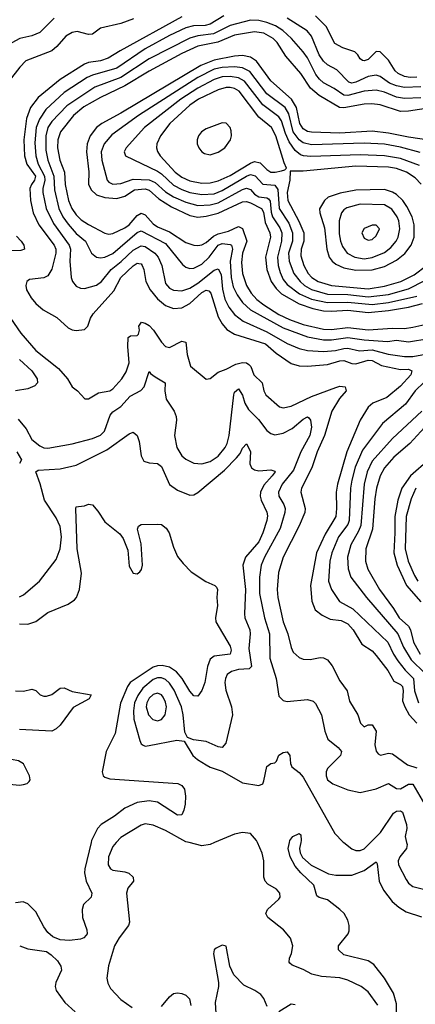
# Model space of a CAD drawing. Header units: inches. Extents: x 1682530 to 1839546, y 640742 to 791647.
# Tile 331 of 656: x 1713911 to 1715863, y 729202 to 734063. Entities that reach past the tile are written whole.
import ezdxf

# ---------------------------------------------------------------- set-up
doc = ezdxf.new("R2010")
doc.units = ezdxf.units.IN
doc.header["$MEASUREMENT"] = 0
doc.layers.add('B7712', color=7, linetype='Continuous')
doc.layers.add('B7713', color=7, linetype='Continuous')

msp = doc.modelspace()

# ---------------------------------------------------------------- linework, layer by layer
at = {"layer": 'B7712', "color": 5}
for points, elevation in [([(1714263.3, 730000), (1714231.7, 729870), (1714230.7, 729850), (1714238.2, 729810), (1714266.5, 729750), (1714262.6, 729730), (1714225.7, 729694.3), (1714218.4, 729670), (1714220.9, 729630), (1714241.2, 729570), (1714243.2, 729550), (1714237.9, 729542.1), (1714226.4, 729530), (1714210, 729523.2), (1714156.6, 729516.6), (1714110, 729520.4), (1714074.4, 729534.4), (1714050, 729556.4), (1714030, 729583.5), (1713990, 729657.3), (1713950, 729697.3), (1713927.2, 729707.2), (1713890, 729702.4)], 620), ([(1714386.7, 730000), (1714370, 729981.5), (1714348.3, 729930), (1714347.1, 729890), (1714358, 729870), (1714370, 729863.2), (1714430, 729856.4), (1714449, 729849), (1714471.1, 729830), (1714472.4, 729810), (1714444.9, 729775.1), (1714437, 729750), (1714452.4, 729607.6), (1714446.9, 729590), (1714400.7, 729530), (1714379.2, 729490), (1714348.7, 729391.3), (1714340.7, 729330), (1714345.7, 729305.7), (1714359.1, 729279.1), (1714410, 729224.7), (1714465.7, 729185.7)], 640), ([(1714871.9, 730000), (1714850, 729990.7), (1714810, 729984.2), (1714746.4, 730000)], 640), ([(1715677.3, 729197.3), (1715630, 729262.8), (1715595.4, 729290), (1715530, 729319.9), (1715490, 729332.5), (1715399.4, 729339.4), (1715352.3, 729350), (1715310, 729373.8), (1715254.9, 729394.9), (1715244.2, 729404.2), (1715240.5, 729410), (1715242.7, 729430), (1715252.5, 729452.5), (1715259.2, 729490), (1715247.6, 729527.6), (1715212.8, 729570), (1715135.1, 729630), (1715126, 729650), (1715133.3, 729670), (1715190, 729720.7), (1715195.6, 729730), (1715195.1, 729750), (1715178.4, 729770), (1715134.9, 729794.9), (1715122.7, 729810), (1715115.8, 729830), (1715115.5, 729910), (1715107.2, 729947.2), (1715083.4, 730000)], 640), ([(1715769.3, 729150), (1715770, 729203.7), (1715755.8, 729255.8), (1715710, 729329.8), (1715658.1, 729398.1), (1715630, 729416.8), (1715510, 729446.1), (1715483.4, 729470), (1715484.1, 729490), (1715531.6, 729550), (1715536.4, 729563.5), (1715537, 729590), (1715530, 729617.6), (1715512.5, 729650), (1715490.9, 729670), (1715430, 729716.6), (1715388.5, 729728.5), (1715376.6, 729736.6), (1715362.1, 729790), (1715297.9, 729850), (1715270, 729883.2), (1715245.3, 729930), (1715235.2, 729970), (1715241.8, 730000)], 620), ([(1715297.5, 730000), (1715290.8, 729970), (1715293.9, 729950), (1715306.3, 729926.3), (1715349, 729889), (1715433.7, 729846.3), (1715470, 729838.6), (1715550, 729839.1), (1715610, 729862.2), (1715670, 729905.7), (1715675.1, 729895.1), (1715684.6, 729810), (1715705.8, 729765.8), (1715748.5, 729708.5), (1715780.7, 729680.7), (1715818.5, 729658.5), (1715892.7, 729632.7)], 620), ([(1715509.9, 730000), (1715550, 729968.6), (1715570, 729960.2), (1715590, 729960.5), (1715610, 729969.5), (1715640.9, 730000)], 640), ([(1715819.9, 730000), (1715822.5, 729990), (1715819.6, 729970), (1715786.6, 729930), (1715779, 729910), (1715780.2, 729890), (1715817.1, 729817.1), (1715830, 729798.9), (1715850, 729782.4), (1715950, 729758.2)], 640), ([(1713910.6, 729490.6), (1713950, 729476.1), (1714042.2, 729462.2), (1714066.5, 729446.5), (1714096.8, 729416.8), (1714114, 729390), (1714116.1, 729370), (1714088.4, 729310), (1714085.4, 729290), (1714090.2, 729270), (1714132.6, 729210), (1714183.8, 729163.8)], 620), ([(1715131.6, 729190), (1715116, 729230), (1715100.5, 729250), (1715071.6, 729270), (1715016.2, 729296.2), (1714967.6, 729347.6), (1714948, 729390), (1714929.2, 729489.2), (1714910, 729494), (1714880.9, 729479.1), (1714870.8, 729470), (1714867.7, 729450), (1714892, 729310), (1714892, 729290), (1714875.6, 729210), (1714879.5, 729130)], 660), ([(1714610, 729190.2), (1714650, 729239.2), (1714670, 729255.2), (1714690, 729258.7), (1714710, 729255.5), (1714730, 729247), (1714748.5, 729228.5), (1714755.4, 729195.4)], 640), ([(1715270, 729199.6), (1715250, 729202), (1715190, 729163.6)], 660)]:
    msp.add_lwpolyline(points, dxfattribs=dict(at, elevation=elevation))
at = {"layer": 'B7713', "color": 5}
for points, elevation in [([(1714918.6, 734081.4), (1714850, 734040.8), (1714825.5, 734034.5), (1714767.6, 734032.4), (1714730, 734022.3), (1714650, 733985.1), (1714530, 733919.4), (1714390, 733823.8), (1714270, 733789), (1714243.1, 733776.9), (1714130, 733704), (1714040.3, 733619.7), (1714008.3, 733571.7), (1713992.4, 733530), (1713985.3, 733454.7), (1713989.5, 733390), (1714001.7, 733350), (1714033.2, 733290), (1714034.3, 733270), (1714024.3, 733230), (1714024.3, 733210), (1714041.1, 733130), (1714077.2, 733057.2), (1714154.5, 732950), (1714161.2, 732930), (1714157.4, 732870), (1714164.4, 732790), (1714170.8, 732770.8), (1714190, 732747.9), (1714210, 732738.2), (1714230, 732735.2), (1714290, 732752.1), (1714313.6, 732770), (1714361.7, 732830), (1714411.7, 732868.3), (1714470, 732924.3), (1714510, 732946.3), (1714530, 732943.8), (1714577, 732910), (1714594.6, 732890), (1714612.8, 732850), (1714630, 732760.8), (1714650, 732737.4), (1714670, 732727.1), (1714710, 732723.6), (1714750, 732737), (1714790, 732762.5), (1714870, 732826), (1714890, 732833.4), (1714905.6, 732805.6), (1714911.9, 732731.9), (1714923.5, 732683.5), (1714943.4, 732643.4), (1714970, 732606.9), (1715014, 732574), (1715130, 732521.7), (1715230, 732464.5), (1715290, 732438.7), (1715330, 732429.7), (1715410, 732424.7), (1715469, 732429), (1715510, 732440.2), (1715530, 732440.5), (1715588.1, 732428.1), (1715650, 732432.2), (1715728.8, 732411.2), (1715810, 732399.2), (1715850, 732399.9), (1715950, 732417.4)], 740), ([(1715870, 733779.5), (1715837.9, 733777.9), (1715810, 733782.9), (1715778, 733798), (1715763.6, 733810), (1715730, 733863.4), (1715690, 733903.5), (1715670, 733905.3), (1715630, 733867), (1715610, 733859.9), (1715602.2, 733862.2), (1715590, 733869.8), (1715578.7, 733890), (1715564.3, 733904.3), (1715504.5, 733924.5), (1715465.4, 733945.4), (1715423.1, 734030), (1715370, 734082.4)], 720), ([(1714472.1, 734067.9), (1714410, 734044), (1714310, 734020.7), (1714270, 733992), (1714250, 733989.6), (1714195, 734005), (1714170, 734000.2), (1714138.2, 733981.8), (1714094, 733930), (1714070, 733909.9), (1713940.5, 733859.5), (1713910.7, 733829.3), (1713859.4, 733760.6)], 680), ([(1714081.4, 734070), (1714010, 734000.5), (1713970, 733984.1), (1713910.7, 733969.3), (1713872.1, 733947.9)], 660), ([(1714710, 734076.3), (1714406.4, 733910), (1714346.9, 733873.1), (1714310, 733860.4), (1714250, 733852.2), (1714230, 733843.8), (1714110, 733767.2), (1714001, 733679), (1713964.2, 733630), (1713944.6, 733575.4), (1713930.9, 733470), (1713934.3, 733390), (1713945.4, 733350), (1713988.8, 733290), (1713983.9, 733270), (1713968.7, 733250), (1713960.7, 733230), (1713963.8, 733170), (1713976.3, 733110), (1714004.3, 733050), (1714081.1, 732950), (1714089.7, 732930), (1714089.7, 732910), (1714068.7, 732831.3), (1714050, 732799.1), (1714030, 732788.7), (1713959.6, 732780.4), (1713945.4, 732770), (1713940.1, 732750), (1713943.8, 732730), (1713966.8, 732690), (1713990, 732661), (1714025.9, 732630), (1714093.2, 732593.2), (1714150, 732540.8), (1714170, 732531.6), (1714190, 732528.8), (1714230, 732532.7), (1714247.2, 732550), (1714259.8, 732590), (1714273.4, 732610), (1714375.5, 732724.5), (1714409.8, 732790.2), (1714470, 732847), (1714490, 732860.4), (1714499.3, 732859.3), (1714510, 732857.4), (1714515.4, 732850), (1714523.1, 732830), (1714533.8, 732770), (1714555.1, 732730), (1714590, 732685.4), (1714630, 732652.2), (1714670, 732637.4), (1714710, 732640.3), (1714750, 732662.4), (1714810, 732716.7), (1714830, 732726.9), (1714843.6, 732723.6), (1714853, 732713), (1714890, 732596.6), (1714910, 732561.9), (1714933.4, 732533.4), (1714971, 732511), (1715123.1, 732463.1), (1715175.9, 732415.9), (1715250, 732364.8), (1715290, 732353.6), (1715330, 732351.7), (1715430, 732360.6), (1715490, 732378.9), (1715510, 732380.5), (1715550, 732365.1), (1715570, 732364.1), (1715630, 732381.3), (1715650, 732379.6), (1715695.9, 732355.9), (1715790, 732335.8), (1715830, 732336.8), (1715845.2, 732330), (1715840.1, 732310), (1715790, 732252.8), (1715721.9, 732198.1), (1715653.6, 732170), (1715630, 732150.5), (1715590, 732085.6), (1715525.1, 731930), (1715478.1, 731770), (1715473, 731730), (1715474.6, 731650), (1715470.1, 731609.9), (1715417.3, 731522.7), (1715375.7, 731430), (1715345.2, 731270), (1715351.6, 731191.6), (1715369.1, 731149.1), (1715402.7, 731122.7), (1715442.6, 731102.6), (1715496.3, 731096.3), (1715530, 731079.6), (1715556.5, 731050), (1715599.1, 730979.1), (1715650, 730946), (1715670, 730924), (1715727, 730850), (1715757.4, 730797.4), (1715790, 730780.1), (1715800.1, 730770), (1715803.5, 730750), (1715800.2, 730700.2), (1715810.9, 730670), (1715832.9, 730630), (1715870.6, 730590)], 720), ([(1715890, 733677.2), (1715810, 733673.2), (1715770, 733681), (1715710, 733705.2), (1715670, 733714.8), (1715610, 733709.3), (1715530, 733688), (1715510, 733689.6), (1715462.9, 733722.9), (1715410, 733752), (1715389.5, 733769.5), (1715372.3, 733792.3), (1715330, 733874.9), (1715310, 733904.2), (1715252.5, 733970), (1715209.3, 734009.3), (1715172.7, 734032.7), (1715130, 734049.7), (1715090, 734058.6), (1715050, 734059.9), (1714950, 734034.4), (1714867.6, 733992.4), (1714790, 733982.9), (1714750, 733971.1), (1714550, 733870.2), (1714410, 733778.3), (1714281, 733730), (1714143.1, 733636.9), (1714070, 733559.7), (1714050, 733530.5), (1714038.9, 733490), (1714039.2, 733419.2), (1714050.1, 733370), (1714079.4, 733290), (1714082.7, 733222.7), (1714104.5, 733130), (1714124.1, 733090), (1714150, 733053.4), (1714190, 733007), (1714235.7, 732970), (1714264.4, 732910), (1714288.9, 732890), (1714310, 732886.7), (1714330, 732890.1), (1714370, 732909), (1714490, 733012.7), (1714510, 733020.5), (1714630, 732957.2), (1714714.5, 732854.5), (1714730, 732840.6), (1714750, 732834), (1714770, 732835.9), (1714810, 732856), (1714845.2, 732890), (1714890, 732950.4), (1714910, 732958.6), (1714950, 732953.1), (1714955.3, 732950), (1714960.8, 732930), (1714949.3, 732870.7), (1714954.4, 732790), (1714964.6, 732744.6), (1714984.3, 732704.3), (1715010, 732666.7), (1715050, 732630), (1715210, 732541.8), (1715330, 732496.6), (1715410, 732482.9), (1715450, 732482.8), (1715530, 732493.2), (1715610, 732481.9), (1715725.2, 732474.8), (1715770, 732480.6), (1715830, 732472.3), (1715930, 732489.7)], 760), ([(1715890, 733731.7), (1715810, 733728.4), (1715770, 733736.8), (1715735.9, 733750), (1715690, 733781.7), (1715670, 733789.9), (1715630, 733781.8), (1715570, 733754.1), (1715550, 733749.3), (1715534, 733754), (1715475.6, 733815.6), (1715430, 733839.6), (1715410, 733858.8), (1715388.2, 733890), (1715350, 733981.2), (1715328.6, 734008.6), (1715231.2, 734071.2)], 740), ([(1715970, 733633.3), (1715830, 733610.9), (1715790, 733610.3), (1715690, 733642.6), (1715648.3, 733648.3), (1715610, 733646.6), (1715510, 733627.4), (1715489.4, 733629.4), (1715388.8, 733688.8), (1715344.9, 733724.9), (1715298, 733798), (1715223.2, 733883.2), (1715180.7, 733950), (1715162.2, 733970), (1715115.8, 733995.8), (1715070, 734002.9), (1714970, 733985.8), (1714888.3, 733951.7), (1714790, 733932.5), (1714710, 733895.3), (1714550, 733809), (1714430, 733736.1), (1714310, 733678.4), (1714227.4, 733632.6), (1714176.9, 733590), (1714112.5, 733510), (1714099.2, 733470), (1714097.7, 733430), (1714109.2, 733370), (1714131.6, 733310), (1714134.4, 733250), (1714151.5, 733170), (1714168.1, 733130), (1714190, 733099.1), (1714214.7, 733074.7), (1714250, 733051.3), (1714330, 733008.7), (1714350, 733003.3), (1714370, 733006.5), (1714430, 733035.8), (1714450, 733050.5), (1714490, 733096.6), (1714510, 733107.5), (1714530, 733098.8), (1714570, 733055.6), (1714590, 733040.4), (1714650, 733015.5), (1714730, 732962.1), (1714770, 732949.6), (1714790, 732948.6), (1714810, 732951.9), (1714830, 732962.4), (1714866.5, 732993.5), (1714890, 733005.8), (1714940.7, 733019.3), (1714990, 733042.7), (1715010, 733032.2), (1715031.2, 732970), (1715010.6, 732910), (1715004.7, 732864.7), (1715009.4, 732810), (1715029.7, 732750), (1715052.2, 732712.2), (1715081.1, 732681.1), (1715114.7, 732654.7), (1715190, 732608.2), (1715242, 732582), (1715310, 732558.2), (1715410, 732535), (1715450, 732533.9), (1715530, 732542.9), (1715630, 732531.2), (1715750, 732539.4), (1715810, 732538.1), (1715850, 732545.5), (1715968.6, 732571.4)], 780), ([(1715928.9, 733468.9), (1715830, 733482.4), (1715730, 733503), (1715650, 733512.2), (1715490, 733503.3), (1715350, 733507.4), (1715330, 733511.6), (1715310, 733524.3), (1715293.6, 733550), (1715277.1, 733630), (1715251.8, 733670), (1715150, 733760.3), (1715078.7, 733858.7), (1715050, 733877.3), (1715010, 733885.8), (1714970, 733882.4), (1714870, 733862.6), (1714804, 733836), (1714410, 733601.3), (1714315.9, 733550), (1714290, 733529.9), (1714258.8, 733490), (1714244.1, 733450), (1714240.3, 733410), (1714251.6, 733311.6), (1714250.4, 733250.4), (1714262.8, 733222.8), (1714290, 733198.9), (1714330, 733184.6), (1714390, 733180.1), (1714430, 733191.5), (1714477.2, 733222.8), (1714530, 733227.1), (1714550, 733221.9), (1714597.7, 733177.7), (1714659.5, 733139.5), (1714750, 733095.9), (1714790, 733087.8), (1714830, 733092.2), (1714890, 733107.9), (1715010, 733164), (1715030, 733165.7), (1715050, 733158.3), (1715103.3, 733130), (1715112.9, 733112.9), (1715121.4, 733061.4), (1715144.8, 733010), (1715148.6, 732990), (1715122.8, 732890), (1715130.1, 732830), (1715151.3, 732770), (1715175.4, 732735.4), (1715202.6, 732710), (1715290, 732660.2), (1715357.8, 732637.8), (1715410, 732626.2), (1715450, 732623.1), (1715530, 732628.8), (1715630, 732616.8), (1715730, 732627.6), (1715830, 732644.2), (1715899.1, 732660.9)], 820), ([(1715887.5, 733407.5), (1715790, 733433.3), (1715710, 733448), (1715610, 733453.6), (1715350, 733444.6), (1715310, 733454.4), (1715289.8, 733469.8), (1715260.7, 733510), (1715238.9, 733598.9), (1715220.1, 733630), (1715130, 733697.1), (1715046.5, 733806.5), (1715010, 733825.9), (1714970.5, 733830.5), (1714910, 733826.9), (1714870, 733818.1), (1714790, 733777.2), (1714497.1, 733590), (1714365.9, 733494.1), (1714327.9, 733450), (1714313.2, 733410), (1714315.4, 733370), (1714342, 733270), (1714350, 733260.5), (1714370, 733250.1), (1714410, 733253.6), (1714470, 733275.1), (1714550, 733272.7), (1714578.7, 733258.7), (1714630, 733213), (1714670, 733189), (1714730, 733162.3), (1714790, 733145.4), (1714850, 733148.2), (1714890, 733159), (1715010, 733224.8), (1715030, 733231.4), (1715050, 733225.2), (1715070, 733202.2), (1715090, 733187.7), (1715130, 733183.9), (1715138.5, 733178.5), (1715147, 733167), (1715152.1, 733112.1), (1715158.9, 733090), (1715195.1, 733035.1), (1715203.7, 733010), (1715202.3, 732970), (1715182.3, 732890), (1715185.9, 732850), (1715195.2, 732815.2), (1715210, 732780.7), (1715230, 732754.7), (1715291, 732710), (1715350, 732683.5), (1715430, 732665.9), (1715530, 732668.3), (1715650, 732656.5), (1715730, 732666.5), (1715870, 732698.2)], 840), ([(1715883.5, 733343.5), (1715790, 733376.9), (1715710, 733391.1), (1715590, 733395.6), (1715347.8, 733387.8), (1715310.8, 733390.8), (1715296.2, 733396.2), (1715270, 733417), (1715240.6, 733460.6), (1715221.8, 733501.8), (1715202.9, 733562.9), (1715190, 733583.4), (1715110, 733642.6), (1715019.2, 733759.2), (1714990, 733775.9), (1714950, 733782.5), (1714910, 733780.6), (1714870, 733767.4), (1714790, 733725.4), (1714705.2, 733670), (1714526.8, 733530), (1714436.5, 733430), (1714426.2, 733410), (1714432, 733390), (1714590, 733314.4), (1714610, 733301.4), (1714670, 733245.9), (1714710, 733223.8), (1714750.3, 733209.7), (1714810, 733200.1), (1714870, 733203), (1714910, 733219.9), (1715030, 733290.8), (1715050, 733297.9), (1715072.7, 733292.7), (1715110, 733251.3), (1715170, 733245.8), (1715184.3, 733224.3), (1715190.6, 733130), (1715238.9, 733058.9), (1715257.6, 733010), (1715256.5, 732970), (1715237.8, 732910), (1715240.4, 732870), (1715262.8, 732810), (1715293.9, 732770), (1715316.6, 732750), (1715350, 732730.3), (1715430, 732708.3), (1715530, 732706.8), (1715630, 732693.9), (1715730, 732706.7), (1715830, 732733.6), (1715910, 732775.5)], 860), ([(1715891.7, 733251.7), (1715861.6, 733281.6), (1715818.6, 733310), (1715770, 733328.2), (1715730, 733335.2), (1715570, 733339.5), (1715310, 733315.4), (1715245.1, 733314.9), (1715244.2, 733270), (1715231, 733210), (1715233.7, 733170), (1715288.4, 733068.4), (1715312.5, 733010), (1715312.3, 732970), (1715299.5, 732930), (1715297.6, 732897.6), (1715312.1, 732850), (1715334.1, 732810), (1715352.4, 732790), (1715384.1, 732770), (1715450, 732751), (1715630, 732734.3), (1715710, 732746.7), (1715791.9, 732770), (1715857.2, 732802.8), (1715917.7, 732850)], 880), ([(1713894.3, 732994.3), (1713918.5, 732970), (1713931.3, 732950), (1713933.8, 732930), (1713916.7, 732923.3), (1713870, 732922.2)], 680), ([(1713865.1, 732590), (1713915.6, 732515.6), (1713989.5, 732429.5), (1714101.4, 732341.4), (1714146.3, 732290), (1714170, 732250.8), (1714196, 732230), (1714231.6, 732191.6), (1714250, 732191.3), (1714299.5, 732220.5), (1714354.7, 732230), (1714370, 732240.8), (1714415.1, 732290), (1714435.7, 732324.3), (1714450.8, 732369.2), (1714444.5, 732450), (1714446.5, 732493.5), (1714457.8, 732502.2), (1714490, 732503.8), (1714497.2, 732510), (1714502.3, 732530), (1714499.3, 732550), (1714511.1, 732568.9), (1714530, 732564.8), (1714550, 732553.3), (1714570.8, 732530), (1714610, 732471), (1714630, 732450.2), (1714650, 732444.7), (1714710, 732475.4), (1714730, 732471.4), (1714737.6, 732410), (1714752.8, 732352.8), (1714830, 732288.9), (1714850, 732291.6), (1714890, 732322.4), (1714930, 732337.4), (1714977.3, 732362.7), (1715010, 732369.7), (1715030, 732368.1), (1715041.2, 732361.2), (1715050.9, 732350.9), (1715066.3, 732310), (1715107.2, 732270), (1715115.3, 732230), (1715124.7, 732210), (1715191.9, 732151.9), (1715210, 732147.2), (1715250, 732154.6), (1715350, 732201.8), (1715470, 732247.1), (1715490, 732252.8), (1715516.5, 732250), (1715521.9, 732230), (1715487.9, 732192.1), (1715450.8, 732130), (1715415, 732010), (1715379.3, 731930), (1715351.8, 731850), (1715300.4, 731750), (1715298.4, 731730), (1715318.5, 731650), (1715317, 731630), (1715290, 731563.7), (1715211.4, 731410), (1715187.1, 731332.9), (1715181.5, 731250), (1715184.7, 731210), (1715210.5, 731090), (1715233.3, 731030), (1715250, 730963.1), (1715260.8, 730940.8), (1715290, 730913.9), (1715310, 730905.3), (1715344, 730904), (1715393.7, 730913.7), (1715410, 730912.9), (1715430, 730902.2), (1715452.3, 730872.3), (1715490, 730798.6), (1715527.2, 730750), (1715537.7, 730697.7), (1715579, 730630), (1715591.7, 730590), (1715610, 730571.7), (1715630, 730580.8), (1715650, 730581.5), (1715670, 730550.3), (1715662.8, 730482.8), (1715670, 730450.6), (1715678.7, 730438.7), (1715691.7, 730431.7), (1715730, 730440.9), (1715750, 730438.3), (1715824.6, 730384.6), (1715870, 730369.3)], 680), ([(1713910, 732384.5), (1713970.1, 732330), (1713997.6, 732290), (1713997.8, 732270), (1713984.8, 732255.2), (1713950, 732240.6), (1713890, 732229.8)], 660), ([(1713902.8, 732090), (1713942.8, 732042.8), (1713970.2, 731990), (1714010, 731958.4), (1714030, 731949), (1714050, 731946.8), (1714170, 731969), (1714270, 731995.1), (1714309.2, 732010.8), (1714328.7, 732031.3), (1714357.8, 732110), (1714370, 732126.8), (1714410, 732153.1), (1714456.5, 732203.5), (1714507.7, 732232.3), (1714525.2, 732250), (1714550, 732325.5), (1714555.6, 732315.6), (1714578.8, 732298.8), (1714628.5, 732270), (1714626, 732230), (1714633.8, 732190), (1714672.4, 732130), (1714683.2, 732103.2), (1714685.1, 732085.1), (1714673.9, 732010), (1714685.6, 731950), (1714710, 731910.1), (1714730, 731892.6), (1714770, 731872.7), (1714810, 731869.5), (1714850, 731881.2), (1714890, 731908.5), (1714925, 731950), (1714934.8, 731970), (1714944.4, 732010), (1714966.6, 732210), (1714970, 732224.2), (1714990, 732240.2), (1715010, 732208.5), (1715021.5, 732170), (1715039, 732139), (1715089.7, 732089.7), (1715130, 732034.6), (1715150, 732019.8), (1715170, 732013.5), (1715210, 732020.7), (1715255.4, 732044.6), (1715310, 732090.8), (1715330, 732101.8), (1715337.7, 732097.7), (1715346.1, 732086.1), (1715351.3, 732051.3), (1715342.4, 732010), (1715297.3, 731930), (1715261.9, 731838.1), (1715205.8, 731770), (1715187.1, 731730), (1715189, 731710), (1715213.6, 731670), (1715220.5, 731650), (1715218.6, 731630), (1715196.6, 731550), (1715118.9, 731410), (1715102.5, 731370), (1715094.1, 731310), (1715094.5, 731230), (1715119.2, 731110), (1715144.1, 731030), (1715144.8, 730910), (1715176.8, 730810), (1715190, 730722.8), (1715210, 730701.6), (1715230, 730695.8), (1715330, 730706.4), (1715358.1, 730698.1), (1715370, 730687), (1715400.2, 730630), (1715416.9, 730550), (1715430.9, 730510.9), (1715482.4, 730470), (1715499.1, 730450), (1715493.6, 730430), (1715430, 730366.3), (1715422.7, 730350), (1715422.7, 730330), (1715430, 730309.2), (1715456.4, 730290), (1715530, 730260.7), (1715590, 730247.2), (1715670, 730265), (1715730, 730291), (1715770, 730266.7), (1715790, 730265.6), (1715830, 730288.4), (1715850, 730288.7), (1715907.5, 730190)], 660), ([(1715907.1, 732272.9), (1715861.8, 732230), (1715814.8, 732165.2), (1715701.7, 732070), (1715602.7, 731937.3), (1715566.6, 731853.4), (1715549.7, 731790), (1715543.7, 731750), (1715536.2, 731590), (1715530, 731569.9), (1715484, 731510), (1715450.1, 731430), (1715441.6, 731390), (1715433.9, 731290), (1715449.2, 731249.2), (1715488.4, 731190), (1715554.1, 731154.1), (1715726.4, 730990), (1715754.8, 730930), (1715776.7, 730896.7), (1715812.1, 730852.1), (1715854.4, 730810), (1715858.6, 730750), (1715878.1, 730690)], 740), ([(1715894.3, 732130), (1715750, 731995.8), (1715650, 731882.8), (1715624.6, 731830), (1715610.1, 731770.1), (1715594, 731566), (1715582.9, 731537.1), (1715544.2, 731470), (1715528.8, 731410), (1715530.9, 731350.9), (1715545.1, 731310), (1715621.2, 731210), (1715776.2, 731030), (1715805, 730965), (1715842.2, 730902.2), (1715910, 730836.6)], 760), ([(1715908.7, 732050), (1715835.7, 731970), (1715757.5, 731902.5), (1715710.1, 731850), (1715689.3, 731810.7), (1715671, 731750), (1715662.8, 731697.2), (1715651.8, 731548.2), (1715618.3, 731450), (1715617.5, 731390), (1715628.1, 731350), (1715686.7, 731250), (1715755.5, 731155.5), (1715782.7, 731110), (1715830, 731068.3), (1715839.2, 731050), (1715854.5, 730990), (1715886.5, 730930)], 780), ([(1713910, 731213.2), (1713930, 731223.5), (1714008.3, 731290), (1714090, 731397.4), (1714110.4, 731450), (1714116.4, 731510), (1714110, 731560.5), (1714090, 731604.1), (1714033.1, 731690), (1714011.5, 731771.5), (1713989.7, 731830), (1714001.8, 731838.2), (1714110, 731845.3), (1714190, 731863.7), (1714340.3, 731939.7), (1714450, 732018.7), (1714470, 732026.4), (1714490.3, 732009.7), (1714499.8, 731979.8), (1714510.2, 731910.2), (1714523.2, 731883.2), (1714550, 731874.3), (1714590, 731871.3), (1714610, 731857.7), (1714650, 731768.4), (1714690, 731739.5), (1714750, 731714.9), (1714770, 731717.7), (1714790, 731728.2), (1714921.7, 731838.3), (1714980.8, 731899.2), (1714998.6, 731921.4), (1715010, 731947.6), (1715030, 731968.8), (1715050, 731930.6), (1715046.6, 731870), (1715054, 731850), (1715070, 731839.8), (1715090, 731835.7), (1715150, 731840.7), (1715170, 731834), (1715170.9, 731830.9), (1715156.1, 731810), (1715115.4, 731764.6), (1715099, 731730), (1715097.6, 731710), (1715102.8, 731690), (1715130.8, 731630.8), (1715132.8, 731612.8), (1715130.1, 731590), (1715110.1, 731530), (1715090, 731484.5), (1715025.2, 731410), (1715011.3, 731370), (1715024.1, 731250), (1715019.5, 731130), (1715021.4, 731110), (1715045.9, 731050), (1715048.2, 731030), (1715041, 730959), (1715054.3, 730870), (1715042.7, 730857.3), (1714990, 730854.9), (1714955.5, 730844.5), (1714934.8, 730830), (1714925.5, 730810), (1714923, 730790), (1714927.2, 730752.8), (1714955.1, 730670), (1714960.5, 730630), (1714928.5, 730491.5), (1714910, 730469.7), (1714890, 730472.8), (1714830, 730499.9), (1714767.9, 730507.9), (1714738.6, 730518.6), (1714725.2, 730545.2), (1714717.2, 730630), (1714708.4, 730670), (1714672.1, 730752.1), (1714650, 730786.9), (1714630, 730804.7), (1714610, 730813.4), (1714590, 730814.1), (1714570, 730805.6), (1714517.6, 730762.4), (1714493.4, 730726.6), (1714476.8, 730690), (1714471.4, 730650), (1714474.5, 730610), (1714503.9, 730503.9), (1714510, 730488.4), (1714520.4, 730480.4), (1714530, 730476.1), (1714550, 730478.9), (1714686.4, 730506.4), (1714721.4, 730501.4), (1714765.2, 730430), (1714787.6, 730410), (1714830, 730383.2), (1714850, 730371.6), (1714910, 730352.2), (1715010, 730294.9), (1715090, 730281.6), (1715109.6, 730290.4), (1715115.8, 730304.2), (1715130, 730375.5), (1715150, 730390.4), (1715170, 730394), (1715178, 730402), (1715190, 730431.8), (1715210, 730445.3), (1715230, 730448.2), (1715243.7, 730430), (1715247.7, 730390), (1715253.7, 730373.7), (1715290, 730345.5), (1715310, 730323), (1715465, 730045), (1715504.4, 730004.4), (1715509.9, 730000)], 640), ([(1713896.9, 731930), (1713920.2, 731890), (1713909.1, 731870.9)], 640), ([(1715929.8, 731890.2), (1715838.7, 731810), (1715796.8, 731750), (1715776.5, 731690), (1715761.1, 731610), (1715762.5, 731530), (1715756.1, 731430), (1715773.3, 731370), (1715819.6, 731270), (1715890, 731188.6)], 820), ([(1715865.1, 731750), (1715842.8, 731697.2), (1715818, 731610), (1715813.4, 731450), (1715828.2, 731390), (1715858.9, 731318.9), (1715874.7, 731290)], 840), ([(1713910, 731079.4), (1713950, 731079.2), (1713990, 731090.8), (1714050, 731135.8), (1714150, 731177.3), (1714181.6, 731198.4), (1714191, 731210), (1714205, 731250), (1714215.9, 731330), (1714193.9, 731450), (1714186.9, 731650), (1714190, 731657.3), (1714200.1, 731659.9), (1714230, 731662.4), (1714250, 731670.4), (1714270, 731668), (1714297, 731637), (1714330, 731583.7), (1714404, 731524), (1714420.7, 731500.7), (1714444.5, 731444.5), (1714450, 731364.9), (1714470, 731330.3), (1714490, 731327.1), (1714503.2, 731336.8), (1714512, 731348), (1714516.1, 731370), (1714510, 731475.3), (1714491.7, 731548.3), (1714497.6, 731562.4), (1714509.7, 731570.3), (1714590, 731572.8), (1714610, 731570.2), (1714632.9, 731552.9), (1714648.9, 731528.9), (1714670, 731458), (1714690, 731412.2), (1714717.5, 731377.5), (1714756.7, 731336.7), (1714829.3, 731289.3), (1714873.5, 731270), (1714881.8, 731261.8), (1714887.1, 731250), (1714883.1, 731210), (1714887.1, 731170), (1714876.9, 731110), (1714877.9, 731090), (1714949.3, 730970), (1714954, 730950), (1714950, 730929.8), (1714870, 730920.5), (1714850, 730904.8), (1714837.6, 730870), (1714825, 730790), (1714809.6, 730750.4), (1714790, 730722.3), (1714770, 730724.4), (1714750, 730747.3), (1714712.3, 730810), (1714683.6, 730843.6), (1714650, 730865.5), (1714614.3, 730874.3), (1714590, 730873.2), (1714570, 730865.8), (1714456.4, 730790), (1714441.8, 730770), (1714408.7, 730688.7), (1714381.9, 730538.1), (1714336.6, 730450), (1714316.9, 730350), (1714322.4, 730330), (1714330, 730322.4), (1714354.7, 730314.7), (1714691.7, 730291.7), (1714710, 730281.3), (1714723.4, 730263.4), (1714729.1, 730230), (1714726.9, 730190), (1714720.5, 730159.5), (1714710, 730137), (1714690, 730136), (1714590, 730199.6), (1714550, 730205.8), (1714490, 730198.4), (1714429.8, 730170.2), (1714377.7, 730130), (1714312.5, 730090), (1714294, 730070), (1714265.7, 730010), (1714263.3, 730000)], 620), ([(1713890, 730749.6), (1713930, 730747.9), (1713970, 730757.7), (1713990, 730751), (1714011.5, 730730), (1714030, 730722.6), (1714043.3, 730723.3), (1714070, 730731), (1714110, 730761.8), (1714130, 730764), (1714170, 730745.6), (1714263.7, 730730), (1714252.8, 730710), (1714173.8, 730666.2), (1714110, 730580.5), (1714090, 730561), (1714070, 730550.6), (1713910, 730558.2)], 580), ([(1715640.9, 730000), (1715691.6, 730050), (1715755.3, 730144.7), (1715770, 730155), (1715790, 730156.3), (1715799.1, 730150), (1715819, 730090), (1715821.5, 730070), (1715812, 730030), (1715819.9, 730000)], 640), ([(1714746.4, 730000), (1714730, 730004.1), (1714630, 730060.5), (1714570, 730086.6), (1714530, 730092.7), (1714510, 730086.4), (1714410, 730025.7), (1714386.7, 730000)], 640), ([(1715083.4, 730000), (1715078.9, 730010), (1715050, 730044.5), (1715010, 730049.6), (1714970, 730041.7), (1714871.9, 730000)], 640), ([(1715241.8, 730000), (1715244, 730010), (1715258, 730030), (1715290, 730044.9), (1715298.6, 730038.6), (1715299.7, 730010), (1715297.5, 730000)], 620)]:
    msp.add_lwpolyline(points, dxfattribs=dict(at, elevation=elevation))
for points, elevation in [([(1714930, 733729), (1714890, 733717.2), (1714793.2, 733670), (1714750, 733640.8), (1714651.8, 733550), (1714605.9, 733490), (1714587.3, 733450), (1714586.3, 733430), (1714591.4, 733411.4), (1714604, 733390), (1714678.2, 733310), (1714710, 733285.5), (1714750, 733267.4), (1714810, 733256.1), (1714850, 733257.8), (1714890, 733267), (1714950, 733293.8), (1715050, 733355), (1715070, 733362.4), (1715096.9, 733356.9), (1715130, 733322.5), (1715150, 733310.1), (1715170.6, 733309.4), (1715203.1, 733316.9), (1715218.5, 733321.5), (1715227.8, 733330), (1715215.9, 733355.9), (1715175.1, 733490), (1715152.6, 733530), (1715090, 733581.1), (1714993.9, 733710), (1714970, 733723.9), (1714950, 733728.4)], 880), ([(1714910, 733553), (1714830, 733524.4), (1714808, 733510), (1714792.7, 733490), (1714785.9, 733470), (1714786.9, 733450), (1714794.1, 733430), (1714809.4, 733410), (1714822, 733402), (1714850, 733396.1), (1714890, 733408.1), (1714922.9, 733430), (1714950.4, 733470), (1714955, 733490), (1714953.9, 733513.9), (1714948.9, 733530), (1714930, 733551.4)], 920), ([(1715710, 733224.4), (1715570, 733221.8), (1715492.8, 733207.2), (1715432.6, 733187.4), (1715414, 733170), (1715390.7, 733129.3), (1715391.1, 733110), (1715414.8, 733034.8), (1715426.3, 732930), (1715438.5, 732890), (1715452.1, 732870), (1715470, 732855.4), (1715510, 732837.4), (1715570, 732826.3), (1715650, 732827.8), (1715710, 732844.9), (1715770, 732875.5), (1715811.3, 732908.7), (1715841.8, 732950), (1715856.5, 732990), (1715857.4, 733050), (1715846.7, 733090), (1715821.1, 733141.1), (1715801, 733170), (1715770, 733199.7), (1715750, 733211.7)], 920), ([(1715590, 733151.6), (1715525.5, 733134.5), (1715510, 733124.7), (1715498, 733110), (1715486.8, 733070), (1715486.4, 733006.4), (1715493, 732970), (1715503.6, 732943.6), (1715527.3, 732910), (1715564.4, 732890), (1715610, 732882.6), (1715650, 732888.4), (1715710, 732914.3), (1715741.3, 732938.7), (1715768.4, 732970), (1715778.5, 732990), (1715786.3, 733030), (1715780.7, 733070), (1715773, 733090), (1715746.9, 733126.9), (1715710, 733148.6)], 940), ([(1715670, 733048.2), (1715650, 733047.7), (1715610, 733032), (1715599.1, 733010), (1715610, 732984), (1715630, 732973.6), (1715650, 732978.4), (1715670, 732995.6), (1715686.9, 733030)], 960), ([(1714590, 730737.3), (1714570, 730730.7), (1714550, 730713.3), (1714537.6, 730690), (1714534.3, 730670), (1714545.9, 730630), (1714567, 730607), (1714590, 730600.6), (1714610, 730607.8), (1714628.8, 730631.2), (1714634.5, 730670), (1714630, 730693.1), (1714618.2, 730718.2), (1714609.6, 730729.6)], 660), ([(1713870, 730409.8), (1713810, 730394.7), (1713767.3, 730370), (1713757.5, 730350), (1713761.6, 730330), (1713770, 730320.2), (1713810, 730293.4), (1713910, 730283.7), (1713930, 730286), (1713947.5, 730292.5), (1713957.6, 730302.4), (1713962.7, 730310), (1713959.5, 730330), (1713928.9, 730388.9), (1713903.9, 730403.9)], 620)]:
    msp.add_lwpolyline(points, close=True, dxfattribs=dict(at, elevation=elevation))

doc.saveas('drawing.dxf')
